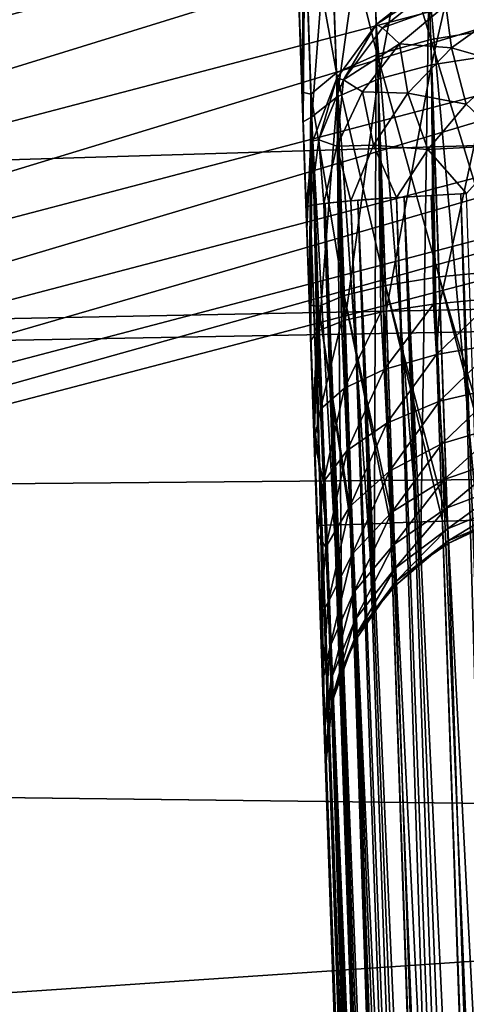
# Model space of a CAD drawing. Header units: millimetres. Extents: x -43.6 to 43.6, y -43.6 to 43.6.
# Tile 385 of 637: x -9.426 to -8.98, y 35.014 to 35.995. Entities that reach past the tile are written whole.
import ezdxf

# ---------------------------------------------------------------- set-up
doc = ezdxf.new("R2010")
doc.units = ezdxf.units.MM
doc.header["$LTSCALE"] = 52.148148
for name, color, linetype in [('150', 7, 'CONTINUOUS'), ('152', 7, 'CONTINUOUS'), ('156', 7, 'CONTINUOUS'), ('186', 7, 'CONTINUOUS'), ('208', 7, 'CONTINUOUS'), ('214', 7, 'CONTINUOUS'), ('289', 7, 'CONTINUOUS'), ('290', 7, 'CONTINUOUS'), ('338', 7, 'CONTINUOUS'), ('339', 7, 'CONTINUOUS'), ('380', 7, 'CONTINUOUS'), ('381', 7, 'CONTINUOUS')]:
    doc.layers.add(name, color=color, linetype=linetype)

msp = doc.modelspace()

# ---------------------------------------------------------------- linework, layer by layer
at = {"layer": '150', "linetype": 'Continuous'}
for points in [[(-8.17924, 35.94131, 23.93032), (-9.42874, 33.12963, 14.98488), (-10.46456, 35.34349, 23.93032), (-8.17924, 35.94131, 23.93032)], [(-9.42246, 33.14244, 15.02418), (-9.42874, 33.12963, 14.98488), (-8.17924, 35.94131, 23.93032), (-9.42246, 33.14244, 15.02418)], [(-9.41126, 33.1569, 15.06437), (-9.42246, 33.14244, 15.02418), (-8.17924, 35.94131, 23.93032), (-9.41126, 33.1569, 15.06437)], [(-9.39477, 33.17303, 15.10517), (-9.41126, 33.1569, 15.06437), (-8.17924, 35.94131, 23.93032), (-9.39477, 33.17303, 15.10517)], [(-9.38072, 33.18464, 15.13237), (-9.39477, 33.17303, 15.10517), (-8.17924, 35.94131, 23.93032), (-9.38072, 33.18464, 15.13237)], [(-9.36417, 33.19689, 15.15939), (-9.38072, 33.18464, 15.13237), (-8.17924, 35.94131, 23.93032), (-9.36417, 33.19689, 15.15939)], [(-9.34521, 33.20963, 15.18575), (-9.36417, 33.19689, 15.15939), (-8.17924, 35.94131, 23.93032), (-9.34521, 33.20963, 15.18575)], [(-9.32389, 33.22277, 15.21127), (-9.34521, 33.20963, 15.18575), (-8.17924, 35.94131, 23.93032), (-9.32389, 33.22277, 15.21127)], [(-9.30204, 33.23526, 15.23397), (-9.32389, 33.22277, 15.21127), (-8.17924, 35.94131, 23.93032), (-9.30204, 33.23526, 15.23397)], [(-9.30035, 33.2362, 15.23561), (-9.30204, 33.23526, 15.23397), (-8.17924, 35.94131, 23.93032), (-9.30035, 33.2362, 15.23561)], [(-9.27473, 33.24978, 15.25853), (-9.30035, 33.2362, 15.23561), (-8.17924, 35.94131, 23.93032), (-9.27473, 33.24978, 15.25853)], [(-9.24712, 33.26345, 15.27989), (-9.27473, 33.24978, 15.25853), (-8.17924, 35.94131, 23.93032), (-9.24712, 33.26345, 15.27989)], [(-9.21769, 33.27711, 15.29947), (-9.24712, 33.26345, 15.27989), (-8.17924, 35.94131, 23.93032), (-9.21769, 33.27711, 15.29947)], [(-9.18646, 33.29071, 15.31721), (-9.21769, 33.27711, 15.29947), (-8.17924, 35.94131, 23.93032), (-9.18646, 33.29071, 15.31721)], [(-9.15355, 33.30419, 15.33298), (-9.18646, 33.29071, 15.31721), (-8.17924, 35.94131, 23.93032), (-9.15355, 33.30419, 15.33298)], [(-9.1188, 33.31757, 15.34673), (-9.15355, 33.30419, 15.33298), (-8.17924, 35.94131, 23.93032), (-9.1188, 33.31757, 15.34673)], [(-9.08214, 33.33086, 15.35842), (-9.1188, 33.31757, 15.34673), (-8.17924, 35.94131, 23.93032), (-9.08214, 33.33086, 15.35842)], [(-9.0452, 33.34347, 15.36759), (-9.08214, 33.33086, 15.35842), (-8.17924, 35.94131, 23.93032), (-9.0452, 33.34347, 15.36759)], [(-9.00884, 33.3552, 15.37433), (-9.0452, 33.34347, 15.36759), (-8.17924, 35.94131, 23.93032), (-9.00884, 33.3552, 15.37433)], [(-8.97527, 33.36546, 15.37867), (-9.00884, 33.3552, 15.37433), (-8.17924, 35.94131, 23.93032), (-8.97527, 33.36546, 15.37867)], [(-10.46456, 35.34349, 23.93032), (-9.38615, 31.95873, 10.77442), (-11.47175, 31.27072, 10.77412), (-10.46456, 35.34349, 23.93032)], [(-9.38615, 31.95873, 10.77442), (-10.46456, 35.34349, 23.93032), (-9.40722, 32.50918, 12.75378), (-9.38615, 31.95873, 10.77442)], [(-9.4305, 33.11827, 14.94621), (-9.40722, 32.50918, 12.75378), (-10.46456, 35.34349, 23.93032), (-9.4305, 33.11827, 14.94621)]]:
    msp.add_3dface(points, dxfattribs=at)
at = {"layer": '152', "color": 2, "linetype": 'Continuous'}
for points in [[(-22.25454, 36.81319, 26.3), (-24.43666, 35.40234, 26.3), (22.25454, 36.81319, 26.3), (-22.25454, 36.81319, 26.3)], [(22.25454, 36.81319, 26.3), (-24.43666, 35.40234, 26.3), (-0.01502, 35.88292, 26.3), (22.25454, 36.81319, 26.3)], [(-0.01502, 35.88292, 26.3), (-24.43666, 35.40234, 26.3), (-2.36065, 35.80507, 26.3), (-0.01502, 35.88292, 26.3)], [(-2.36065, 35.80507, 26.3), (-24.43666, 35.40234, 26.3), (-4.69664, 35.57411, 26.3), (-2.36065, 35.80507, 26.3)], [(-4.69664, 35.57411, 26.3), (-24.43666, 35.40234, 26.3), (-7.01273, 35.19098, 26.3), (-4.69664, 35.57411, 26.3)], [(-24.43666, 35.40234, 26.3), (-26.52967, 33.86225, 26.3), (-7.01273, 35.19098, 26.3), (-24.43666, 35.40234, 26.3)], [(-7.01273, 35.19098, 26.3), (-26.52967, 33.86225, 26.3), (-9.29786, 34.65726, 26.3), (-7.01273, 35.19098, 26.3)]]:
    msp.add_3dface(points, dxfattribs=at)
at = {"layer": '156', "color": 1, "linetype": 'Continuous'}
msp.add_3dface([(-8.28634, 36.41199, 24.3), (-10.60165, 35.80633, 24.3), (-22.27261, 36.84307, 24.3), (-8.28634, 36.41199, 24.3)], dxfattribs=at)
at = {"layer": '186', "linetype": 'Continuous'}
for points in [[(-9.17213, 36.72465, -3.20318), (-9.00018, 31.80065, -1.69419), (-9.17271, 36.74118, -2.98436), (-9.17213, 36.72465, -3.20318)], [(-9.17271, 36.74118, -2.98436), (-9.00018, 31.80065, -1.69419), (-9.17194, 36.71918, -2.76602), (-9.17271, 36.74118, -2.98436)], [(-9.17023, 36.67011, -3.41574), (-9.00018, 31.80065, -1.69419), (-9.17213, 36.72465, -3.20318), (-9.17023, 36.67011, -3.41574)], [(-9.17194, 36.71918, -2.76602), (-9.00018, 31.80065, -1.69419), (-9.16985, 36.65933, -2.55488), (-9.17194, 36.71918, -2.76602)], [(-9.16705, 36.57924, -3.6155), (-9.00018, 31.80065, -1.69419), (-9.17023, 36.67011, -3.41574), (-9.16705, 36.57924, -3.6155)], [(-9.16985, 36.65933, -2.55488), (-9.00018, 31.80065, -1.69419), (-9.1665, 36.56348, -2.35744), (-9.16985, 36.65933, -2.55488)], [(-9.16271, 36.45482, -3.79629), (-9.00018, 31.80065, -1.69419), (-9.16705, 36.57924, -3.6155), (-9.16271, 36.45482, -3.79629)], [(-9.1665, 36.56348, -2.35744), (-9.00018, 31.80065, -1.69419), (-9.162, 36.43456, -2.17981), (-9.1665, 36.56348, -2.35744)], [(-9.15733, 36.30068, -3.95255), (-9.00018, 31.80065, -1.69419), (-9.16271, 36.45482, -3.79629), (-9.15733, 36.30068, -3.95255)], [(-9.162, 36.43456, -2.17981), (-9.00018, 31.80065, -1.69419), (-9.15648, 36.27654, -2.02745), (-9.162, 36.43456, -2.17981)], [(-9.15107, 36.12158, -4.07945), (-9.00018, 31.80065, -1.69419), (-9.15733, 36.30068, -3.95255), (-9.15107, 36.12158, -4.07945)], [(-9.15648, 36.27654, -2.02745), (-9.00018, 31.80065, -1.69419), (-9.15012, 36.09427, -1.90506), (-9.15648, 36.27654, -2.02745)], [(-9.14414, 35.92302, -4.17307), (-9.00018, 31.80065, -1.69419), (-9.15107, 36.12158, -4.07945), (-9.14414, 35.92302, -4.17307)], [(-9.15012, 36.09427, -1.90506), (-9.00018, 31.80065, -1.69419), (-9.1431, 35.89333, -1.81642), (-9.15012, 36.09427, -1.90506)], [(-9.13674, 35.71112, -4.23051), (-9.00018, 31.80065, -1.69419), (-9.14414, 35.92302, -4.17307), (-9.13674, 35.71112, -4.23051)], [(-9.1431, 35.89333, -1.81642), (-9.00018, 31.80065, -1.69419), (-9.13936, 35.7863, -1.78531), (-9.1431, 35.89333, -1.81642)], [(-9.14013, 35.80819, 14.73878), (-9.12063, 35.24979, -1.2517), (-9.03766, 32.87385, 12.20489), (-9.14013, 35.80819, 14.73878)], [(-9.06302, 33.59998, 14.81589), (-9.14013, 35.80819, 14.73878), (-9.03766, 32.87385, 12.20489), (-9.06302, 33.59998, 14.81589)], [(-9.13936, 35.7863, -1.78531), (-9.00018, 31.80065, -1.69419), (-9.1355, 35.67571, -1.76368), (-9.13936, 35.7863, -1.78531)], [(-9.13294, 35.60227, -4.24506), (-9.00018, 31.80065, -1.69419), (-9.13674, 35.71112, -4.23051), (-9.13294, 35.60227, -4.24506)], [(-9.1355, 35.67571, -1.76368), (-9.00018, 31.80065, -1.69419), (-9.132, 35.57548, -1.7379), (-9.1355, 35.67571, -1.76368)], [(-9.12906, 35.49128, -4.25), (-9.00018, 31.80065, -1.69419), (-9.13294, 35.60227, -4.24506), (-9.12906, 35.49128, -4.25)], [(-9.132, 35.57548, -1.7379), (-9.00018, 31.80065, -1.69419), (-9.12876, 35.48268, -1.69201), (-9.132, 35.57548, -1.7379)], [(-9.0178, 32.30523, -4.25), (-9.00018, 31.80065, -1.69419), (-9.12906, 35.49128, -4.25), (-9.0178, 32.30523, -4.25)], [(-9.12876, 35.48268, -1.69201), (-9.00018, 31.80065, -1.69419), (-9.12593, 35.40158, -1.62826), (-9.12876, 35.48268, -1.69201)], [(-9.12593, 35.40158, -1.62826), (-9.00018, 31.80065, -1.69419), (-9.12362, 35.33538, -1.54935), (-9.12593, 35.40158, -1.62826)], [(-9.12362, 35.33538, -1.54935), (-9.00018, 31.80065, -1.69419), (-9.12191, 35.28662, -1.45825), (-9.12362, 35.33538, -1.54935)], [(-9.12191, 35.28662, -1.45825), (-9.00018, 31.80065, -1.69419), (-9.1209, 35.25755, -1.35855), (-9.12191, 35.28662, -1.45825)], [(-9.00018, 31.80065, -1.69419), (-9.01468, 32.21582, 9.84173), (-9.1209, 35.25755, -1.35855), (-9.00018, 31.80065, -1.69419)], [(-9.1209, 35.25755, -1.35855), (-9.01468, 32.21582, 9.84173), (-9.12066, 35.25082, -1.30562), (-9.1209, 35.25755, -1.35855)], [(-9.01468, 32.21582, 9.84173), (-9.12063, 35.24979, -1.2517), (-9.12066, 35.25082, -1.30562), (-9.01468, 32.21582, 9.84173)], [(-9.03766, 32.87385, 12.20489), (-9.12063, 35.24979, -1.2517), (-9.01468, 32.21582, 9.84173), (-9.03766, 32.87385, 12.20489)]]:
    msp.add_3dface(points, dxfattribs=at)
at = {"layer": '208', "linetype": 'Continuous'}
for points in [[(-10.60165, 35.80633, 24.3), (-8.28634, 36.41199, 24.3), (-8.28564, 36.30175, 24.28828), (-10.60165, 35.80633, 24.3)], [(-10.60165, 35.80633, 24.3), (-8.28564, 36.30175, 24.28828), (-10.59444, 35.6962, 24.28828), (-10.60165, 35.80633, 24.3)], [(-8.28564, 36.30175, 24.28828), (-10.56511, 35.59737, 24.25342), (-10.59444, 35.6962, 24.28828), (-8.28564, 36.30175, 24.28828)], [(-8.26269, 36.20125, 24.25342), (-10.56511, 35.59737, 24.25342), (-8.28564, 36.30175, 24.28828), (-8.26269, 36.20125, 24.25342)], [(-8.26269, 36.20125, 24.25342), (-10.53862, 35.50812, 24.19709), (-10.56511, 35.59737, 24.25342), (-8.26269, 36.20125, 24.25342)], [(-8.24197, 36.11048, 24.19709), (-10.53862, 35.50812, 24.19709), (-8.26269, 36.20125, 24.25342), (-8.24197, 36.11048, 24.19709)], [(-8.24197, 36.11048, 24.19709), (-10.51622, 35.43265, 24.12196), (-10.53862, 35.50812, 24.19709), (-8.24197, 36.11048, 24.19709)], [(-8.22445, 36.03374, 24.12196), (-10.51622, 35.43265, 24.12196), (-8.24197, 36.11048, 24.19709), (-8.22445, 36.03374, 24.12196)], [(-8.22445, 36.03374, 24.12196), (-10.49898, 35.37457, 24.03157), (-10.51622, 35.43265, 24.12196), (-8.22445, 36.03374, 24.12196)], [(-8.21096, 35.97467, 24.03157), (-10.49898, 35.37457, 24.03157), (-8.22445, 36.03374, 24.12196), (-8.21096, 35.97467, 24.03157)], [(-8.21096, 35.97467, 24.03157), (-10.46456, 35.34349, 23.93032), (-10.49898, 35.37457, 24.03157), (-8.21096, 35.97467, 24.03157)], [(-8.17924, 35.94131, 23.93032), (-10.46456, 35.34349, 23.93032), (-8.21096, 35.97467, 24.03157), (-8.17924, 35.94131, 23.93032)]]:
    msp.add_3dface(points, dxfattribs=at)
at = {"layer": '214', "color": 2, "linetype": 'Continuous'}
for points in [[(-7.01273, 35.19098, 26.3), (-9.29786, 34.65726, 26.3), (-9.25919, 34.55575, 26.28818), (-7.01273, 35.19098, 26.3)], [(-6.97933, 35.08745, 26.28818), (-7.01273, 35.19098, 26.3), (-9.25919, 34.55575, 26.28818), (-6.97933, 35.08745, 26.28818)], [(-6.97933, 35.08745, 26.28818), (-9.25919, 34.55575, 26.28818), (-6.95922, 34.98637, 26.25324), (-6.97933, 35.08745, 26.28818)]]:
    msp.add_3dface(points, dxfattribs=at)
at = {"layer": '289', "linetype": 'Continuous'}
for points in [[(-9.0178, 32.30523, -4.25), (-9.12906, 35.49128, -4.25), (-9.12055, 35.49157, -4.3147), (-9.0178, 32.30523, -4.25)], [(-9.12024, 35.49158, -4.31585), (-9.00929, 32.30552, -4.3147), (-9.12055, 35.49157, -4.3147), (-9.12024, 35.49158, -4.31585)], [(-9.01113, 32.30546, -4.3074), (-9.0178, 32.30523, -4.25), (-9.12055, 35.49157, -4.3147), (-9.01113, 32.30546, -4.3074)], [(-9.00929, 32.30552, -4.3147), (-9.01113, 32.30546, -4.3074), (-9.12055, 35.49157, -4.3147), (-9.00929, 32.30552, -4.3147)], [(-9.09559, 35.49244, -4.375), (-8.98727, 32.30629, -4.36975), (-9.12024, 35.49158, -4.31585), (-9.09559, 35.49244, -4.375)], [(-8.98727, 32.30629, -4.36975), (-9.00929, 32.30552, -4.3147), (-9.12024, 35.49158, -4.31585), (-8.98727, 32.30629, -4.36975)], [(-9.09422, 35.49249, -4.37734), (-8.98433, 32.30639, -4.375), (-9.09559, 35.49244, -4.375), (-9.09422, 35.49249, -4.37734)], [(-8.98433, 32.30639, -4.375), (-8.98727, 32.30629, -4.36975), (-9.09559, 35.49244, -4.375), (-8.98433, 32.30639, -4.375)], [(-9.05588, 35.49383, -4.42678), (-8.94777, 32.30767, -4.42357), (-9.09422, 35.49249, -4.37734), (-9.05588, 35.49383, -4.42678)], [(-8.94777, 32.30767, -4.42357), (-8.98433, 32.30639, -4.375), (-9.09422, 35.49249, -4.37734), (-8.94777, 32.30767, -4.42357)], [(-9.05287, 35.49394, -4.42974), (-8.94462, 32.30778, -4.42678), (-9.05588, 35.49383, -4.42678), (-9.05287, 35.49394, -4.42974)], [(-8.94462, 32.30778, -4.42678), (-8.94777, 32.30767, -4.42357), (-9.05588, 35.49383, -4.42678), (-8.94462, 32.30778, -4.42678)], [(-9.00414, 35.49564, -4.46651), (-8.89544, 32.3095, -4.465), (-9.05287, 35.49394, -4.42974), (-9.00414, 35.49564, -4.46651)], [(-8.89544, 32.3095, -4.465), (-8.94462, 32.30778, -4.42678), (-9.05287, 35.49394, -4.42974), (-8.89544, 32.3095, -4.465)], [(-8.99913, 35.49581, -4.46932), (-8.89288, 32.30959, -4.46651), (-9.00414, 35.49564, -4.46651), (-8.99913, 35.49581, -4.46932)], [(-8.89288, 32.30959, -4.46651), (-8.89544, 32.3095, -4.465), (-9.00414, 35.49564, -4.46651), (-8.89288, 32.30959, -4.46651)], [(-8.94388, 35.49774, -4.49148), (-8.83402, 32.31164, -4.4911), (-8.99913, 35.49581, -4.46932), (-8.94388, 35.49774, -4.49148)], [(-8.83402, 32.31164, -4.4911), (-8.89288, 32.30959, -4.46651), (-8.99913, 35.49581, -4.46932), (-8.83402, 32.31164, -4.4911)]]:
    msp.add_3dface(points, dxfattribs=at)
at = {"layer": '290', "linetype": 'Continuous'}
for points in [[(-8.96177, 36.2122, -4.31135), (-8.95385, 35.98534, -4.41148), (-9.02367, 36.19858, -4.29033), (-8.96177, 36.2122, -4.31135)], [(-9.02367, 36.19858, -4.29033), (-9.01587, 35.97536, -4.38885), (-9.07675, 36.17779, -4.25556), (-9.02367, 36.19858, -4.29033)], [(-9.02367, 36.19858, -4.29033), (-8.95385, 35.98534, -4.41148), (-9.01587, 35.97536, -4.38885), (-9.02367, 36.19858, -4.29033)], [(-9.01499, 35.95006, -1.60267), (-8.96094, 36.18826, -1.67589), (-9.02284, 36.17503, -1.69712), (-9.01499, 35.95006, -1.60267)], [(-8.95295, 35.95963, -1.5799), (-8.96094, 36.18826, -1.67589), (-9.01499, 35.95006, -1.60267), (-8.95295, 35.95963, -1.5799)], [(-9.07675, 36.17779, -4.25556), (-9.06916, 35.96058, -4.35143), (-9.11723, 36.1513, -4.20954), (-9.07675, 36.17779, -4.25556)], [(-9.07675, 36.17779, -4.25556), (-9.01587, 35.97536, -4.38885), (-9.06916, 35.96058, -4.35143), (-9.07675, 36.17779, -4.25556)], [(-9.0683, 35.93596, -1.64031), (-9.02284, 36.17503, -1.69712), (-9.07595, 36.15487, -1.73222), (-9.0683, 35.93596, -1.64031)], [(-9.01499, 35.95006, -1.60267), (-9.02284, 36.17503, -1.69712), (-9.0683, 35.93596, -1.64031), (-9.01499, 35.95006, -1.60267)], [(-9.11723, 36.1513, -4.20954), (-9.10992, 35.94205, -4.3019), (-9.14222, 36.12101, -4.15553), (-9.11723, 36.1513, -4.20954)], [(-9.11723, 36.1513, -4.20954), (-9.06916, 35.96058, -4.35143), (-9.10992, 35.94205, -4.3019), (-9.11723, 36.1513, -4.20954)], [(-9.10909, 35.91833, -1.69015), (-9.07595, 36.15487, -1.73222), (-9.11646, 36.12922, -1.77869), (-9.10909, 35.91833, -1.69015)], [(-9.0683, 35.93596, -1.64031), (-9.07595, 36.15487, -1.73222), (-9.10909, 35.91833, -1.69015), (-9.0683, 35.93596, -1.64031)], [(-9.13444, 35.89843, -1.74863), (-9.11646, 36.12922, -1.77869), (-9.14148, 36.09992, -1.83322), (-9.13444, 35.89843, -1.74863)], [(-9.10909, 35.91833, -1.69015), (-9.11646, 36.12922, -1.77869), (-9.13444, 35.89843, -1.74863), (-9.10909, 35.91833, -1.69015)], [(-9.14414, 35.92302, -4.17307), (-9.15107, 36.12158, -4.07945), (-9.14222, 36.12101, -4.15553), (-9.14414, 35.92302, -4.17307)], [(-9.14414, 35.92302, -4.17307), (-9.14222, 36.12101, -4.15553), (-9.13524, 35.92109, -4.24377), (-9.14414, 35.92302, -4.17307)], [(-9.14222, 36.12101, -4.15553), (-9.10992, 35.94205, -4.3019), (-9.13524, 35.92109, -4.24377), (-9.14222, 36.12101, -4.15553)], [(-9.15012, 36.09427, -1.90506), (-9.1431, 35.89333, -1.81642), (-9.14148, 36.09992, -1.83322), (-9.15012, 36.09427, -1.90506)], [(-9.1431, 35.89333, -1.81642), (-9.13444, 35.89843, -1.74863), (-9.14148, 36.09992, -1.83322), (-9.1431, 35.89333, -1.81642)], [(-8.95385, 35.98534, -4.41148), (-8.94546, 35.74507, -4.47267), (-9.01587, 35.97536, -4.38885), (-8.95385, 35.98534, -4.41148)], [(-9.01587, 35.97536, -4.38885), (-9.00762, 35.73894, -4.44907), (-9.06916, 35.96058, -4.35143), (-9.01587, 35.97536, -4.38885)], [(-9.01587, 35.97536, -4.38885), (-8.94546, 35.74507, -4.47267), (-9.00762, 35.73894, -4.44907), (-9.01587, 35.97536, -4.38885)], [(-9.06916, 35.96058, -4.35143), (-9.06113, 35.73052, -4.41003), (-9.10992, 35.94205, -4.3019), (-9.06916, 35.96058, -4.35143)], [(-9.06916, 35.96058, -4.35143), (-9.00762, 35.73894, -4.44907), (-9.06113, 35.73052, -4.41003), (-9.06916, 35.96058, -4.35143)], [(-9.0067, 35.71257, -1.54675), (-8.95295, 35.95963, -1.5799), (-9.01499, 35.95006, -1.60267), (-9.0067, 35.71257, -1.54675)], [(-8.95172, 35.71776, -1.52488), (-8.95295, 35.95963, -1.5799), (-9.0067, 35.71257, -1.54675), (-8.95172, 35.71776, -1.52488)], [(-9.06023, 35.70486, -1.5859), (-9.01499, 35.95006, -1.60267), (-9.0683, 35.93596, -1.64031), (-9.06023, 35.70486, -1.5859)], [(-9.01315, 35.71181, -1.55038), (-9.01499, 35.95006, -1.60267), (-9.06023, 35.70486, -1.5859), (-9.01315, 35.71181, -1.55038)], [(-9.0067, 35.71257, -1.54675), (-9.01499, 35.95006, -1.60267), (-9.01095, 35.71207, -1.54912), (-9.0067, 35.71257, -1.54675)], [(-9.01095, 35.71207, -1.54912), (-9.01499, 35.95006, -1.60267), (-9.01315, 35.71181, -1.55038), (-9.01095, 35.71207, -1.54912)], [(-9.10992, 35.94205, -4.3019), (-9.10218, 35.72041, -4.35835), (-9.13524, 35.92109, -4.24377), (-9.10992, 35.94205, -4.3019)], [(-9.10992, 35.94205, -4.3019), (-9.06113, 35.73052, -4.41003), (-9.10218, 35.72041, -4.35835), (-9.10992, 35.94205, -4.3019)], [(-9.10132, 35.6957, -1.63774), (-9.0683, 35.93596, -1.64031), (-9.10909, 35.91833, -1.69015), (-9.10132, 35.6957, -1.63774)], [(-9.06547, 35.70391, -1.5911), (-9.0683, 35.93596, -1.64031), (-9.10132, 35.6957, -1.63774), (-9.06547, 35.70391, -1.5911)], [(-9.06023, 35.70486, -1.5859), (-9.0683, 35.93596, -1.64031), (-9.06278, 35.7044, -1.58839), (-9.06023, 35.70486, -1.5859)], [(-9.06278, 35.7044, -1.58839), (-9.0683, 35.93596, -1.64031), (-9.06547, 35.70391, -1.5911), (-9.06278, 35.7044, -1.58839)], [(-9.13674, 35.71112, -4.23051), (-9.14414, 35.92302, -4.17307), (-9.13524, 35.92109, -4.24377), (-9.13674, 35.71112, -4.23051)], [(-9.13674, 35.71112, -4.23051), (-9.13524, 35.92109, -4.24377), (-9.12784, 35.70934, -4.29771), (-9.13674, 35.71112, -4.23051)], [(-9.13524, 35.92109, -4.24377), (-9.10218, 35.72041, -4.35835), (-9.12784, 35.70934, -4.29771), (-9.13524, 35.92109, -4.24377)], [(-9.12702, 35.68573, -1.69855), (-9.10909, 35.91833, -1.69015), (-9.13444, 35.89843, -1.74863), (-9.12702, 35.68573, -1.69855)], [(-9.10498, 35.69462, -1.64412), (-9.10909, 35.91833, -1.69015), (-9.12702, 35.68573, -1.69855), (-9.10498, 35.69462, -1.64412)], [(-9.10132, 35.6957, -1.63774), (-9.10909, 35.91833, -1.69015), (-9.10246, 35.69537, -1.63968), (-9.10132, 35.6957, -1.63774)], [(-9.10246, 35.69537, -1.63968), (-9.10909, 35.91833, -1.69015), (-9.10498, 35.69462, -1.64412), (-9.10246, 35.69537, -1.63968)], [(-9.1431, 35.89333, -1.81642), (-9.13936, 35.7863, -1.78531), (-9.13444, 35.89843, -1.74863), (-9.1431, 35.89333, -1.81642)], [(-9.13936, 35.7863, -1.78531), (-9.1355, 35.67571, -1.76368), (-9.13444, 35.89843, -1.74863), (-9.13936, 35.7863, -1.78531)], [(-9.13444, 35.89843, -1.74863), (-9.1355, 35.67571, -1.76368), (-9.12883, 35.6846, -1.70568), (-9.13444, 35.89843, -1.74863)], [(-9.12702, 35.68573, -1.69855), (-9.13444, 35.89843, -1.74863), (-9.12727, 35.68558, -1.69948), (-9.12702, 35.68573, -1.69855)], [(-9.12727, 35.68558, -1.69948), (-9.13444, 35.89843, -1.74863), (-9.12883, 35.6846, -1.70568), (-9.12727, 35.68558, -1.69948)], [(-8.94546, 35.74507, -4.47267), (-8.93683, 35.49799, -4.49326), (-9.00762, 35.73894, -4.44907), (-8.94546, 35.74507, -4.47267)], [(-9.00762, 35.73894, -4.44907), (-8.99913, 35.49581, -4.46932), (-9.06113, 35.73052, -4.41003), (-9.00762, 35.73894, -4.44907)], [(-8.93683, 35.49799, -4.49326), (-8.94388, 35.49774, -4.49148), (-9.00762, 35.73894, -4.44907), (-8.93683, 35.49799, -4.49326)], [(-8.94388, 35.49774, -4.49148), (-8.99913, 35.49581, -4.46932), (-9.00762, 35.73894, -4.44907), (-8.94388, 35.49774, -4.49148)], [(-9.06113, 35.73052, -4.41003), (-9.05287, 35.49394, -4.42974), (-9.10218, 35.72041, -4.35835), (-9.06113, 35.73052, -4.41003)], [(-8.99913, 35.49581, -4.46932), (-9.00414, 35.49564, -4.46651), (-9.06113, 35.73052, -4.41003), (-8.99913, 35.49581, -4.46932)], [(-9.00414, 35.49564, -4.46651), (-9.05287, 35.49394, -4.42974), (-9.06113, 35.73052, -4.41003), (-9.00414, 35.49564, -4.46651)], [(-9.10218, 35.72041, -4.35835), (-9.09422, 35.49249, -4.37734), (-9.12784, 35.70934, -4.29771), (-9.10218, 35.72041, -4.35835)], [(-9.05287, 35.49394, -4.42974), (-9.05588, 35.49383, -4.42678), (-9.10218, 35.72041, -4.35835), (-9.05287, 35.49394, -4.42974)], [(-9.05588, 35.49383, -4.42678), (-9.09422, 35.49249, -4.37734), (-9.10218, 35.72041, -4.35835), (-9.05588, 35.49383, -4.42678)], [(-9.13294, 35.60227, -4.24506), (-9.13674, 35.71112, -4.23051), (-9.12784, 35.70934, -4.29771), (-9.13294, 35.60227, -4.24506)], [(-9.12024, 35.49158, -4.31585), (-9.13294, 35.60227, -4.24506), (-9.12784, 35.70934, -4.29771), (-9.12024, 35.49158, -4.31585)], [(-9.09422, 35.49249, -4.37734), (-9.09559, 35.49244, -4.375), (-9.12784, 35.70934, -4.29771), (-9.09422, 35.49249, -4.37734)], [(-9.09559, 35.49244, -4.375), (-9.12024, 35.49158, -4.31585), (-9.12784, 35.70934, -4.29771), (-9.09559, 35.49244, -4.375)], [(-9.12906, 35.49128, -4.25), (-9.13294, 35.60227, -4.24506), (-9.12055, 35.49157, -4.3147), (-9.12906, 35.49128, -4.25)], [(-9.13294, 35.60227, -4.24506), (-9.12024, 35.49158, -4.31585), (-9.12055, 35.49157, -4.3147), (-9.13294, 35.60227, -4.24506)]]:
    msp.add_3dface(points, dxfattribs=at)
at = {"layer": '338', "linetype": 'Continuous'}
for points in [[(-8.95172, 35.71776, -1.52488), (-9.0067, 35.71257, -1.54675), (-9.01007, 35.66182, -1.53739), (-8.95172, 35.71776, -1.52488)], [(-8.94864, 35.6722, -1.51336), (-8.95172, 35.71776, -1.52488), (-9.01007, 35.66182, -1.53739), (-8.94864, 35.6722, -1.51336)], [(-9.06023, 35.70486, -1.5859), (-9.06278, 35.7044, -1.58839), (-9.0624, 35.64675, -1.57602), (-9.06023, 35.70486, -1.5859)], [(-9.01315, 35.71181, -1.55038), (-9.06023, 35.70486, -1.5859), (-9.0624, 35.64675, -1.57602), (-9.01315, 35.71181, -1.55038)], [(-9.01007, 35.66182, -1.53739), (-9.01315, 35.71181, -1.55038), (-9.0624, 35.64675, -1.57602), (-9.01007, 35.66182, -1.53739)], [(-9.01095, 35.71207, -1.54912), (-9.01315, 35.71181, -1.55038), (-9.01007, 35.66182, -1.53739), (-9.01095, 35.71207, -1.54912)], [(-9.0067, 35.71257, -1.54675), (-9.01095, 35.71207, -1.54912), (-9.01007, 35.66182, -1.53739), (-9.0067, 35.71257, -1.54675)], [(-9.10246, 35.69537, -1.63968), (-9.10498, 35.69462, -1.64412), (-9.1019, 35.62806, -1.62651), (-9.10246, 35.69537, -1.63968)], [(-9.10132, 35.6957, -1.63774), (-9.10246, 35.69537, -1.63968), (-9.1019, 35.62806, -1.62651), (-9.10132, 35.6957, -1.63774)], [(-9.06547, 35.70391, -1.5911), (-9.10132, 35.6957, -1.63774), (-9.1019, 35.62806, -1.62651), (-9.06547, 35.70391, -1.5911)], [(-9.0624, 35.64675, -1.57602), (-9.06547, 35.70391, -1.5911), (-9.1019, 35.62806, -1.62651), (-9.0624, 35.64675, -1.57602)], [(-9.06278, 35.7044, -1.58839), (-9.06547, 35.70391, -1.5911), (-9.0624, 35.64675, -1.57602), (-9.06278, 35.7044, -1.58839)], [(-9.12727, 35.68558, -1.69948), (-9.12883, 35.6846, -1.70568), (-9.12576, 35.6071, -1.68524), (-9.12727, 35.68558, -1.69948)], [(-9.12702, 35.68573, -1.69855), (-9.12727, 35.68558, -1.69948), (-9.12576, 35.6071, -1.68524), (-9.12702, 35.68573, -1.69855)], [(-9.10498, 35.69462, -1.64412), (-9.12702, 35.68573, -1.69855), (-9.12576, 35.6071, -1.68524), (-9.10498, 35.69462, -1.64412)], [(-9.1019, 35.62806, -1.62651), (-9.10498, 35.69462, -1.64412), (-9.12576, 35.6071, -1.68524), (-9.1019, 35.62806, -1.62651)], [(-9.1355, 35.67571, -1.76368), (-9.132, 35.57548, -1.7379), (-9.12883, 35.6846, -1.70568), (-9.1355, 35.67571, -1.76368)], [(-9.12883, 35.6846, -1.70568), (-9.132, 35.57548, -1.7379), (-9.12576, 35.6071, -1.68524), (-9.12883, 35.6846, -1.70568)], [(-9.00718, 35.61512, -1.51565), (-8.94864, 35.6722, -1.51336), (-9.01007, 35.66182, -1.53739), (-9.00718, 35.61512, -1.51565)], [(-8.94575, 35.62954, -1.49382), (-8.94864, 35.6722, -1.51336), (-9.00718, 35.61512, -1.51565), (-8.94575, 35.62954, -1.49382)], [(-9.05952, 35.59341, -1.55099), (-9.01007, 35.66182, -1.53739), (-9.0624, 35.64675, -1.57602), (-9.05952, 35.59341, -1.55099)], [(-9.00718, 35.61512, -1.51565), (-9.01007, 35.66182, -1.53739), (-9.05952, 35.59341, -1.55099), (-9.00718, 35.61512, -1.51565)], [(-9.09902, 35.56598, -1.5973), (-9.0624, 35.64675, -1.57602), (-9.1019, 35.62806, -1.62651), (-9.09902, 35.56598, -1.5973)], [(-9.05952, 35.59341, -1.55099), (-9.0624, 35.64675, -1.57602), (-9.09902, 35.56598, -1.5973), (-9.05952, 35.59341, -1.55099)], [(-9.12288, 35.53478, -1.6513), (-9.1019, 35.62806, -1.62651), (-9.12576, 35.6071, -1.68524), (-9.12288, 35.53478, -1.6513)], [(-9.09902, 35.56598, -1.5973), (-9.1019, 35.62806, -1.62651), (-9.12288, 35.53478, -1.6513), (-9.09902, 35.56598, -1.5973)], [(-9.00458, 35.57318, -1.48594), (-8.94575, 35.62954, -1.49382), (-9.00718, 35.61512, -1.51565), (-9.00458, 35.57318, -1.48594)], [(-8.94314, 35.59115, -1.46695), (-8.94575, 35.62954, -1.49382), (-9.00458, 35.57318, -1.48594), (-8.94314, 35.59115, -1.46695)], [(-9.132, 35.57548, -1.7379), (-9.12288, 35.53478, -1.6513), (-9.12576, 35.6071, -1.68524), (-9.132, 35.57548, -1.7379)], [(-9.05692, 35.54558, -1.51688), (-9.00718, 35.61512, -1.51565), (-9.05952, 35.59341, -1.55099), (-9.05692, 35.54558, -1.51688)], [(-9.00458, 35.57318, -1.48594), (-9.00718, 35.61512, -1.51565), (-9.05692, 35.54558, -1.51688), (-9.00458, 35.57318, -1.48594)], [(-9.09643, 35.51032, -1.55755), (-9.05952, 35.59341, -1.55099), (-9.09902, 35.56598, -1.5973), (-9.09643, 35.51032, -1.55755)], [(-9.05692, 35.54558, -1.51688), (-9.05952, 35.59341, -1.55099), (-9.09643, 35.51032, -1.55755), (-9.05692, 35.54558, -1.51688)], [(-9.00235, 35.53733, -1.44927), (-8.94314, 35.59115, -1.46695), (-9.00458, 35.57318, -1.48594), (-9.00235, 35.53733, -1.44927)], [(-8.9409, 35.55827, -1.43363), (-8.94314, 35.59115, -1.46695), (-9.00235, 35.53733, -1.44927), (-8.9409, 35.55827, -1.43363)], [(-9.132, 35.57548, -1.7379), (-9.12876, 35.48268, -1.69201), (-9.12288, 35.53478, -1.6513), (-9.132, 35.57548, -1.7379)], [(-9.05469, 35.50473, -1.47488), (-9.00458, 35.57318, -1.48594), (-9.05692, 35.54558, -1.51688), (-9.05469, 35.50473, -1.47488)], [(-9.00235, 35.53733, -1.44927), (-9.00458, 35.57318, -1.48594), (-9.05469, 35.50473, -1.47488), (-9.00235, 35.53733, -1.44927)], [(-9.12029, 35.46992, -1.60506), (-9.09902, 35.56598, -1.5973), (-9.12288, 35.53478, -1.6513), (-9.12029, 35.46992, -1.60506)], [(-9.09643, 35.51032, -1.55755), (-9.09902, 35.56598, -1.5973), (-9.12029, 35.46992, -1.60506), (-9.09643, 35.51032, -1.55755)], [(-9.00056, 35.50868, -1.40685), (-8.9409, 35.55827, -1.43363), (-9.00235, 35.53733, -1.44927), (-9.00056, 35.50868, -1.40685)], [(-8.93911, 35.53194, -1.39498), (-8.9409, 35.55827, -1.43363), (-9.00056, 35.50868, -1.40685), (-8.93911, 35.53194, -1.39498)], [(-9.09421, 35.4628, -1.50862), (-9.05692, 35.54558, -1.51688), (-9.09643, 35.51032, -1.55755), (-9.09421, 35.4628, -1.50862)], [(-9.05469, 35.50473, -1.47488), (-9.05692, 35.54558, -1.51688), (-9.09421, 35.4628, -1.50862), (-9.05469, 35.50473, -1.47488)], [(-9.12876, 35.48268, -1.69201), (-9.12029, 35.46992, -1.60506), (-9.12288, 35.53478, -1.6513), (-9.12876, 35.48268, -1.69201)], [(-9.05291, 35.47211, -1.42636), (-9.00235, 35.53733, -1.44927), (-9.05469, 35.50473, -1.47488), (-9.05291, 35.47211, -1.42636)], [(-9.00056, 35.50868, -1.40685), (-9.00235, 35.53733, -1.44927), (-9.05291, 35.47211, -1.42636), (-9.00056, 35.50868, -1.40685)], [(-8.99927, 35.48809, -1.36004), (-8.93911, 35.53194, -1.39498), (-9.00056, 35.50868, -1.40685), (-8.99927, 35.48809, -1.36004)], [(-8.93781, 35.51301, -1.35225), (-8.93911, 35.53194, -1.39498), (-8.99927, 35.48809, -1.36004), (-8.93781, 35.51301, -1.35225)], [(-9.11807, 35.41453, -1.5481), (-9.09643, 35.51032, -1.55755), (-9.12029, 35.46992, -1.60506), (-9.11807, 35.41453, -1.5481)], [(-9.09421, 35.4628, -1.50862), (-9.09643, 35.51032, -1.55755), (-9.11807, 35.41453, -1.5481), (-9.09421, 35.4628, -1.50862)], [(-9.05163, 35.4487, -1.37289), (-9.00056, 35.50868, -1.40685), (-9.05291, 35.47211, -1.42636), (-9.05163, 35.4487, -1.37289)], [(-8.99927, 35.48809, -1.36004), (-9.00056, 35.50868, -1.40685), (-9.05163, 35.4487, -1.37289), (-8.99927, 35.48809, -1.36004)], [(-8.99853, 35.47621, -1.31035), (-8.93781, 35.51301, -1.35225), (-8.99927, 35.48809, -1.36004), (-8.99853, 35.47621, -1.31035)], [(-8.93707, 35.50207, -1.30683), (-8.93781, 35.51301, -1.35225), (-8.99853, 35.47621, -1.31035), (-8.93707, 35.50207, -1.30683)], [(-9.09243, 35.42486, -1.45213), (-9.05469, 35.50473, -1.47488), (-9.09421, 35.4628, -1.50862), (-9.09243, 35.42486, -1.45213)], [(-9.05291, 35.47211, -1.42636), (-9.05469, 35.50473, -1.47488), (-9.09243, 35.42486, -1.45213), (-9.05291, 35.47211, -1.42636)], [(-8.99835, 35.47338, -1.25936), (-8.93707, 35.50207, -1.30683), (-8.99853, 35.47621, -1.31035), (-8.99835, 35.47338, -1.25936)], [(-8.96849, 35.48849, -1.25985), (-8.93707, 35.50207, -1.30683), (-8.99835, 35.47338, -1.25936), (-8.96849, 35.48849, -1.25985)], [(-9.12876, 35.48268, -1.69201), (-9.12593, 35.40158, -1.62826), (-9.12029, 35.46992, -1.60506), (-9.12876, 35.48268, -1.69201)], [(-9.05088, 35.43518, -1.31617), (-8.99927, 35.48809, -1.36004), (-9.05163, 35.4487, -1.37289), (-9.05088, 35.43518, -1.31617)], [(-8.99853, 35.47621, -1.31035), (-8.99927, 35.48809, -1.36004), (-9.05088, 35.43518, -1.31617), (-8.99853, 35.47621, -1.31035)], [(-9.12593, 35.40158, -1.62826), (-9.11807, 35.41453, -1.5481), (-9.12029, 35.46992, -1.60506), (-9.12593, 35.40158, -1.62826)], [(-9.09115, 35.39763, -1.38989), (-9.05291, 35.47211, -1.42636), (-9.09243, 35.42486, -1.45213), (-9.09115, 35.39763, -1.38989)], [(-9.05163, 35.4487, -1.37289), (-9.05291, 35.47211, -1.42636), (-9.09115, 35.39763, -1.38989), (-9.05163, 35.4487, -1.37289)], [(-9.05071, 35.43197, -1.25798), (-8.99853, 35.47621, -1.31035), (-9.05088, 35.43518, -1.31617), (-9.05071, 35.43197, -1.25798)], [(-9.02592, 35.45443, -1.25874), (-8.99853, 35.47621, -1.31035), (-9.05071, 35.43197, -1.25798), (-9.02592, 35.45443, -1.25874)], [(-8.99835, 35.47338, -1.25936), (-8.99853, 35.47621, -1.31035), (-9.02592, 35.45443, -1.25874), (-8.99835, 35.47338, -1.25936)], [(-9.11629, 35.3703, -1.48232), (-9.09421, 35.4628, -1.50862), (-9.11807, 35.41453, -1.5481), (-9.11629, 35.3703, -1.48232)], [(-9.09243, 35.42486, -1.45213), (-9.09421, 35.4628, -1.50862), (-9.11629, 35.3703, -1.48232), (-9.09243, 35.42486, -1.45213)], [(-9.09041, 35.38192, -1.32388), (-9.05163, 35.4487, -1.37289), (-9.09115, 35.39763, -1.38989), (-9.09041, 35.38192, -1.32388)], [(-9.05088, 35.43518, -1.31617), (-9.05163, 35.4487, -1.37289), (-9.09041, 35.38192, -1.32388), (-9.05088, 35.43518, -1.31617)], [(-9.09023, 35.37819, -1.25615), (-9.05088, 35.43518, -1.31617), (-9.09041, 35.38192, -1.32388), (-9.09023, 35.37819, -1.25615)], [(-9.07228, 35.4064, -1.25711), (-9.05088, 35.43518, -1.31617), (-9.09023, 35.37819, -1.25615), (-9.07228, 35.4064, -1.25711)], [(-9.05071, 35.43197, -1.25798), (-9.05088, 35.43518, -1.31617), (-9.07228, 35.4064, -1.25711), (-9.05071, 35.43197, -1.25798)], [(-9.11502, 35.33854, -1.40982), (-9.09243, 35.42486, -1.45213), (-9.11629, 35.3703, -1.48232), (-9.11502, 35.33854, -1.40982)], [(-9.09115, 35.39763, -1.38989), (-9.09243, 35.42486, -1.45213), (-9.11502, 35.33854, -1.40982), (-9.09115, 35.39763, -1.38989)], [(-9.12593, 35.40158, -1.62826), (-9.12362, 35.33538, -1.54935), (-9.11807, 35.41453, -1.5481), (-9.12593, 35.40158, -1.62826)], [(-9.12362, 35.33538, -1.54935), (-9.11629, 35.3703, -1.48232), (-9.11807, 35.41453, -1.5481), (-9.12362, 35.33538, -1.54935)], [(-9.11428, 35.32022, -1.33291), (-9.09115, 35.39763, -1.38989), (-9.11502, 35.33854, -1.40982), (-9.11428, 35.32022, -1.33291)], [(-9.09041, 35.38192, -1.32388), (-9.09115, 35.39763, -1.38989), (-9.11428, 35.32022, -1.33291), (-9.09041, 35.38192, -1.32388)], [(-9.1141, 35.31587, -1.254), (-9.09041, 35.38192, -1.32388), (-9.11428, 35.32022, -1.33291), (-9.1141, 35.31587, -1.254)], [(-9.10426, 35.34783, -1.25511), (-9.09041, 35.38192, -1.32388), (-9.1141, 35.31587, -1.254), (-9.10426, 35.34783, -1.25511)], [(-9.09023, 35.37819, -1.25615), (-9.09041, 35.38192, -1.32388), (-9.10426, 35.34783, -1.25511), (-9.09023, 35.37819, -1.25615)], [(-9.12362, 35.33538, -1.54935), (-9.12191, 35.28662, -1.45825), (-9.11629, 35.3703, -1.48232), (-9.12362, 35.33538, -1.54935)], [(-9.12191, 35.28662, -1.45825), (-9.11502, 35.33854, -1.40982), (-9.11629, 35.3703, -1.48232), (-9.12191, 35.28662, -1.45825)], [(-9.12191, 35.28662, -1.45825), (-9.1209, 35.25755, -1.35855), (-9.11502, 35.33854, -1.40982), (-9.12191, 35.28662, -1.45825)], [(-9.1209, 35.25755, -1.35855), (-9.11428, 35.32022, -1.33291), (-9.11502, 35.33854, -1.40982), (-9.1209, 35.25755, -1.35855)], [(-9.1209, 35.25755, -1.35855), (-9.12066, 35.25082, -1.30562), (-9.11428, 35.32022, -1.33291), (-9.1209, 35.25755, -1.35855)], [(-9.12066, 35.25082, -1.30562), (-9.12063, 35.24979, -1.2517), (-9.11428, 35.32022, -1.33291), (-9.12066, 35.25082, -1.30562)], [(-9.12063, 35.24979, -1.2517), (-9.1141, 35.31587, -1.254), (-9.11428, 35.32022, -1.33291), (-9.12063, 35.24979, -1.2517)]]:
    msp.add_3dface(points, dxfattribs=at)
at = {"layer": '339', "linetype": 'Continuous'}
for points in [[(-8.95639, 36.05787, 14.73029), (-8.96849, 35.48849, -1.25985), (-9.01779, 36.03182, 14.73112), (-8.95639, 36.05787, 14.73029)], [(-9.01779, 36.03182, 14.73112), (-9.02592, 35.45443, -1.25874), (-9.07011, 35.99047, 14.7325), (-9.01779, 36.03182, 14.73112)], [(-8.99835, 35.47338, -1.25936), (-9.02592, 35.45443, -1.25874), (-9.01779, 36.03182, 14.73112), (-8.99835, 35.47338, -1.25936)], [(-8.96849, 35.48849, -1.25985), (-8.99835, 35.47338, -1.25936), (-9.01779, 36.03182, 14.73112), (-8.96849, 35.48849, -1.25985)], [(-9.07011, 35.99047, 14.7325), (-9.07228, 35.4064, -1.25711), (-9.10963, 35.93677, 14.73433), (-9.07011, 35.99047, 14.7325)], [(-9.05071, 35.43197, -1.25798), (-9.07228, 35.4064, -1.25711), (-9.07011, 35.99047, 14.7325), (-9.05071, 35.43197, -1.25798)], [(-9.02592, 35.45443, -1.25874), (-9.05071, 35.43197, -1.25798), (-9.07011, 35.99047, 14.7325), (-9.02592, 35.45443, -1.25874)], [(-9.10963, 35.93677, 14.73433), (-9.10426, 35.34783, -1.25511), (-9.13354, 35.87453, 14.73647), (-9.10963, 35.93677, 14.73433)], [(-9.07228, 35.4064, -1.25711), (-9.09023, 35.37819, -1.25615), (-9.10963, 35.93677, 14.73433), (-9.07228, 35.4064, -1.25711)], [(-9.09023, 35.37819, -1.25615), (-9.10426, 35.34783, -1.25511), (-9.10963, 35.93677, 14.73433), (-9.09023, 35.37819, -1.25615)], [(-9.12063, 35.24979, -1.2517), (-9.14013, 35.80819, 14.73878), (-9.13354, 35.87453, 14.73647), (-9.12063, 35.24979, -1.2517)], [(-9.1141, 35.31587, -1.254), (-9.12063, 35.24979, -1.2517), (-9.13354, 35.87453, 14.73647), (-9.1141, 35.31587, -1.254)], [(-9.10426, 35.34783, -1.25511), (-9.1141, 35.31587, -1.254), (-9.13354, 35.87453, 14.73647), (-9.10426, 35.34783, -1.25511)]]:
    msp.add_3dface(points, dxfattribs=at)
at = {"layer": '380', "linetype": 'Continuous'}
for points in [[(-9.10678, 35.81372, 14.86376), (-9.12121, 35.81219, 14.83442), (-9.03429, 33.63513, 14.93339), (-9.10678, 35.81372, 14.86376)], [(-9.09545, 35.81474, 14.88161), (-9.10678, 35.81372, 14.86376), (-9.02035, 33.63569, 14.95627), (-9.09545, 35.81474, 14.88161)], [(-9.02035, 33.63569, 14.95627), (-9.10678, 35.81372, 14.86376), (-9.02774, 33.63553, 14.94483), (-9.02035, 33.63569, 14.95627)], [(-9.02774, 33.63553, 14.94483), (-9.10678, 35.81372, 14.86376), (-9.03429, 33.63513, 14.93339), (-9.02774, 33.63553, 14.94483)], [(-9.08863, 35.81531, 14.89095), (-9.09545, 35.81474, 14.88161), (-9.01208, 33.63562, 14.96763), (-9.08863, 35.81531, 14.89095)], [(-9.01208, 33.63562, 14.96763), (-9.09545, 35.81474, 14.88161), (-9.02035, 33.63569, 14.95627), (-9.01208, 33.63562, 14.96763)], [(-9.06708, 35.81692, 14.91554), (-9.08863, 35.81531, 14.89095), (-8.99269, 33.63493, 14.9899), (-9.06708, 35.81692, 14.91554)], [(-8.99269, 33.63493, 14.9899), (-9.08863, 35.81531, 14.89095), (-9.00288, 33.63536, 14.97886), (-8.99269, 33.63493, 14.9899)], [(-9.00288, 33.63536, 14.97886), (-9.08863, 35.81531, 14.89095), (-9.01208, 33.63562, 14.96763), (-9.00288, 33.63536, 14.97886)], [(-9.04992, 35.81806, 14.93117), (-9.06708, 35.81692, 14.91554), (-8.98143, 33.63437, 15.00071), (-9.04992, 35.81806, 14.93117)], [(-8.98143, 33.63437, 15.00071), (-9.06708, 35.81692, 14.91554), (-8.99269, 33.63493, 14.9899), (-8.98143, 33.63437, 15.00071)], [(-9.0425, 35.81853, 14.93709), (-9.04992, 35.81806, 14.93117), (-8.969, 33.63373, 15.0112), (-9.0425, 35.81853, 14.93709)], [(-8.969, 33.63373, 15.0112), (-9.04992, 35.81806, 14.93117), (-8.98143, 33.63437, 15.00071), (-8.969, 33.63373, 15.0112)], [(-9.01531, 35.82011, 14.95525), (-9.0425, 35.81853, 14.93709), (-8.94, 33.63247, 15.03101), (-9.01531, 35.82011, 14.95525)], [(-8.94, 33.63247, 15.03101), (-9.0425, 35.81853, 14.93709), (-8.95525, 33.63306, 15.02134), (-8.94, 33.63247, 15.03101)], [(-8.95525, 33.63306, 15.02134), (-9.0425, 35.81853, 14.93709), (-8.969, 33.63373, 15.0112), (-8.95525, 33.63306, 15.02134)], [(-8.98598, 35.82164, 14.96969), (-9.01531, 35.82011, 14.95525), (-8.92353, 33.6321, 15.03983), (-8.98598, 35.82164, 14.96969)], [(-8.92353, 33.6321, 15.03983), (-9.01531, 35.82011, 14.95525), (-8.94, 33.63247, 15.03101), (-8.92353, 33.6321, 15.03983)], [(-8.98015, 35.82192, 14.97201), (-8.98598, 35.82164, 14.96969), (-8.90693, 33.63214, 15.04721), (-8.98015, 35.82192, 14.97201)], [(-8.90693, 33.63214, 15.04721), (-8.98598, 35.82164, 14.96969), (-8.92353, 33.6321, 15.03983), (-8.90693, 33.63214, 15.04721)], [(-9.1359, 35.80995, 14.78485), (-9.14013, 35.80819, 14.73878), (-9.06073, 33.62122, 14.85392), (-9.1359, 35.80995, 14.78485)], [(-9.14013, 35.80819, 14.73878), (-9.06302, 33.59998, 14.81589), (-9.06301, 33.60841, 14.82792), (-9.14013, 35.80819, 14.73878)], [(-9.06073, 33.62122, 14.85392), (-9.14013, 35.80819, 14.73878), (-9.06229, 33.61545, 14.84052), (-9.06073, 33.62122, 14.85392)], [(-9.06229, 33.61545, 14.84052), (-9.14013, 35.80819, 14.73878), (-9.06301, 33.60841, 14.82792), (-9.06229, 33.61545, 14.84052)], [(-9.13169, 35.81075, 14.80345), (-9.1359, 35.80995, 14.78485), (-9.05582, 33.62838, 14.87837), (-9.13169, 35.81075, 14.80345)], [(-9.05582, 33.62838, 14.87837), (-9.1359, 35.80995, 14.78485), (-9.05818, 33.62587, 14.86827), (-9.05582, 33.62838, 14.87837)], [(-9.05818, 33.62587, 14.86827), (-9.1359, 35.80995, 14.78485), (-9.06073, 33.62122, 14.85392), (-9.05818, 33.62587, 14.86827)], [(-9.12228, 35.81206, 14.83179), (-9.13169, 35.81075, 14.80345), (-9.0493, 33.63214, 14.89965), (-9.12228, 35.81206, 14.83179)], [(-9.0493, 33.63214, 14.89965), (-9.13169, 35.81075, 14.80345), (-9.05288, 33.63046, 14.88884), (-9.0493, 33.63214, 14.89965)], [(-9.05288, 33.63046, 14.88884), (-9.13169, 35.81075, 14.80345), (-9.05582, 33.62838, 14.87837), (-9.05288, 33.63046, 14.88884)], [(-9.12121, 35.81219, 14.83442), (-9.12228, 35.81206, 14.83179), (-9.04504, 33.63346, 14.91073), (-9.12121, 35.81219, 14.83442)], [(-9.04504, 33.63346, 14.91073), (-9.12228, 35.81206, 14.83179), (-9.0493, 33.63214, 14.89965), (-9.04504, 33.63346, 14.91073)], [(-9.03429, 33.63513, 14.93339), (-9.12121, 35.81219, 14.83442), (-9.04005, 33.63445, 14.922), (-9.03429, 33.63513, 14.93339)], [(-9.04005, 33.63445, 14.922), (-9.12121, 35.81219, 14.83442), (-9.04504, 33.63346, 14.91073), (-9.04005, 33.63445, 14.922)]]:
    msp.add_3dface(points, dxfattribs=at)
at = {"layer": '381', "linetype": 'Continuous'}
for points in [[(-9.01779, 36.03182, 14.73112), (-9.07011, 35.99047, 14.7325), (-9.01371, 36.02729, 14.79365), (-9.01779, 36.03182, 14.73112)], [(-9.01371, 36.02729, 14.79365), (-9.07011, 35.99047, 14.7325), (-9.06409, 35.98687, 14.79716), (-9.01371, 36.02729, 14.79365)], [(-9.01371, 36.02729, 14.79365), (-9.06409, 35.98687, 14.79716), (-9.00076, 36.00971, 14.85334), (-9.01371, 36.02729, 14.79365)], [(-9.00076, 36.00971, 14.85334), (-9.06409, 35.98687, 14.79716), (-9.04686, 35.97096, 14.85818), (-9.00076, 36.00971, 14.85334)], [(-9.00076, 36.00971, 14.85334), (-9.04686, 35.97096, 14.85818), (-8.99529, 35.96699, 14.90893), (-9.00076, 36.00971, 14.85334)], [(-8.94524, 36.00267, 14.89682), (-9.00076, 36.00971, 14.85334), (-8.99529, 35.96699, 14.90893), (-8.94524, 36.00267, 14.89682)], [(-8.94524, 36.00267, 14.89682), (-8.99529, 35.96699, 14.90893), (-8.93733, 35.95059, 14.94473), (-8.94524, 36.00267, 14.89682)], [(-9.07011, 35.99047, 14.7325), (-9.10963, 35.93677, 14.73433), (-9.10283, 35.93507, 14.79676), (-9.07011, 35.99047, 14.7325)], [(-9.06409, 35.98687, 14.79716), (-9.07011, 35.99047, 14.7325), (-9.10283, 35.93507, 14.79676), (-9.06409, 35.98687, 14.79716)], [(-9.06409, 35.98687, 14.79716), (-9.10283, 35.93507, 14.79676), (-9.04686, 35.97096, 14.85818), (-9.06409, 35.98687, 14.79716)], [(-9.04686, 35.97096, 14.85818), (-9.10283, 35.93507, 14.79676), (-9.08381, 35.9232, 14.85604), (-9.04686, 35.97096, 14.85818)], [(-9.04686, 35.97096, 14.85818), (-9.08381, 35.9232, 14.85604), (-9.03875, 35.92188, 14.91036), (-9.04686, 35.97096, 14.85818)], [(-8.99529, 35.96699, 14.90893), (-9.04686, 35.97096, 14.85818), (-9.03875, 35.92188, 14.91036), (-8.99529, 35.96699, 14.90893)], [(-8.99529, 35.96699, 14.90893), (-9.03875, 35.92188, 14.91036), (-8.98067, 35.91093, 14.95207), (-8.99529, 35.96699, 14.90893)], [(-8.93733, 35.95059, 14.94473), (-8.99529, 35.96699, 14.90893), (-8.98067, 35.91093, 14.95207), (-8.93733, 35.95059, 14.94473)], [(-8.93733, 35.95059, 14.94473), (-8.98067, 35.91093, 14.95207), (-8.93711, 35.87002, 14.97855), (-8.93733, 35.95059, 14.94473)], [(-9.10963, 35.93677, 14.73433), (-9.13354, 35.87453, 14.73647), (-9.12734, 35.87537, 14.79249), (-9.10963, 35.93677, 14.73433)], [(-9.10283, 35.93507, 14.79676), (-9.10963, 35.93677, 14.73433), (-9.12734, 35.87537, 14.79249), (-9.10283, 35.93507, 14.79676)], [(-9.10283, 35.93507, 14.79676), (-9.12734, 35.87537, 14.79249), (-9.10946, 35.86924, 14.84706), (-9.10283, 35.93507, 14.79676)], [(-9.08381, 35.9232, 14.85604), (-9.10283, 35.93507, 14.79676), (-9.10946, 35.86924, 14.84706), (-9.08381, 35.9232, 14.85604)], [(-9.08381, 35.9232, 14.85604), (-9.10946, 35.86924, 14.84706), (-9.07288, 35.87018, 14.90102), (-9.08381, 35.9232, 14.85604)], [(-9.03875, 35.92188, 14.91036), (-9.08381, 35.9232, 14.85604), (-9.07288, 35.87018, 14.90102), (-9.03875, 35.92188, 14.91036)], [(-9.03875, 35.92188, 14.91036), (-9.07288, 35.87018, 14.90102), (-9.01894, 35.866, 14.94744), (-9.03875, 35.92188, 14.91036)], [(-8.98067, 35.91093, 14.95207), (-9.03875, 35.92188, 14.91036), (-9.01894, 35.866, 14.94744), (-8.98067, 35.91093, 14.95207)], [(-8.98067, 35.91093, 14.95207), (-9.01894, 35.866, 14.94744), (-8.93711, 35.87002, 14.97855), (-8.98067, 35.91093, 14.95207)], [(-9.13354, 35.87453, 14.73647), (-9.14013, 35.80819, 14.73878), (-9.1359, 35.80995, 14.78485), (-9.13354, 35.87453, 14.73647)], [(-9.13354, 35.87453, 14.73647), (-9.1359, 35.80995, 14.78485), (-9.12734, 35.87537, 14.79249), (-9.13354, 35.87453, 14.73647)], [(-9.1359, 35.80995, 14.78485), (-9.12228, 35.81206, 14.83179), (-9.12734, 35.87537, 14.79249), (-9.1359, 35.80995, 14.78485)], [(-9.12734, 35.87537, 14.79249), (-9.12228, 35.81206, 14.83179), (-9.10946, 35.86924, 14.84706), (-9.12734, 35.87537, 14.79249)], [(-9.12228, 35.81206, 14.83179), (-9.09545, 35.81474, 14.88161), (-9.10946, 35.86924, 14.84706), (-9.12228, 35.81206, 14.83179)], [(-9.10946, 35.86924, 14.84706), (-9.09545, 35.81474, 14.88161), (-9.07288, 35.87018, 14.90102), (-9.10946, 35.86924, 14.84706)], [(-9.09545, 35.81474, 14.88161), (-9.04992, 35.81806, 14.93117), (-9.07288, 35.87018, 14.90102), (-9.09545, 35.81474, 14.88161)], [(-9.07288, 35.87018, 14.90102), (-9.04992, 35.81806, 14.93117), (-9.01894, 35.866, 14.94744), (-9.07288, 35.87018, 14.90102)], [(-9.04992, 35.81806, 14.93117), (-8.98015, 35.82192, 14.97201), (-9.01894, 35.866, 14.94744), (-9.04992, 35.81806, 14.93117)], [(-9.01894, 35.866, 14.94744), (-8.98015, 35.82192, 14.97201), (-8.93711, 35.87002, 14.97855), (-9.01894, 35.866, 14.94744)], [(-9.12228, 35.81206, 14.83179), (-9.10678, 35.81372, 14.86376), (-9.09545, 35.81474, 14.88161), (-9.12228, 35.81206, 14.83179)], [(-9.12228, 35.81206, 14.83179), (-9.12121, 35.81219, 14.83442), (-9.10678, 35.81372, 14.86376), (-9.12228, 35.81206, 14.83179)], [(-9.09545, 35.81474, 14.88161), (-9.06708, 35.81692, 14.91554), (-9.04992, 35.81806, 14.93117), (-9.09545, 35.81474, 14.88161)], [(-9.09545, 35.81474, 14.88161), (-9.08863, 35.81531, 14.89095), (-9.06708, 35.81692, 14.91554), (-9.09545, 35.81474, 14.88161)], [(-9.04992, 35.81806, 14.93117), (-8.98598, 35.82164, 14.96969), (-8.98015, 35.82192, 14.97201), (-9.04992, 35.81806, 14.93117)], [(-9.04992, 35.81806, 14.93117), (-9.01531, 35.82011, 14.95525), (-8.98598, 35.82164, 14.96969), (-9.04992, 35.81806, 14.93117)], [(-9.04992, 35.81806, 14.93117), (-9.0425, 35.81853, 14.93709), (-9.01531, 35.82011, 14.95525), (-9.04992, 35.81806, 14.93117)], [(-9.1359, 35.80995, 14.78485), (-9.13169, 35.81075, 14.80345), (-9.12228, 35.81206, 14.83179), (-9.1359, 35.80995, 14.78485)]]:
    msp.add_3dface(points, dxfattribs=at)

doc.saveas('drawing.dxf')
